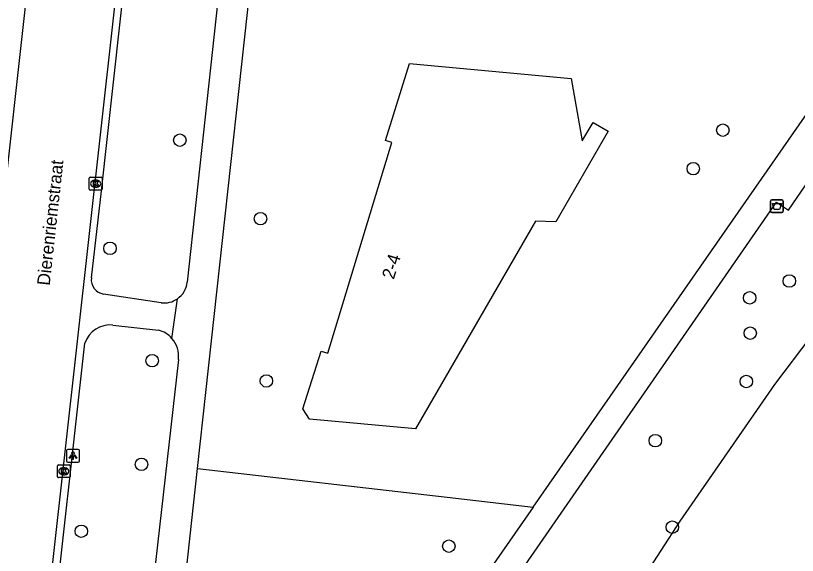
# Model space of a CAD drawing. Extents: x 161928 to 163055, y 386475 to 387428.
# Drawn here: x 162381.1 to 162442.3, y 386558.2 to 386600.5 of the extents above; entities that cross this region are included whole.
import ezdxf

# ---------------------------------------------------------------- set-up
doc = ezdxf.new("R2010")
doc.units = 0
for name, color, linetype in [('IMGEO_Afvalbak', 7, 'Continuous'), ('IMGEO_Boom', 7, 'Continuous'), ('IMGEO_Groenvoorziening', 7, 'Continuous'), ('IMGEO_Kolk', 7, 'Continuous'), ('IMGEO_Lichtpunt', 7, 'Continuous'), ('IMGEO_Meer_plas_ven_vijver', 7, 'Continuous'), ('IMGEO_Openbare_ruimte_label', 7, 'Continuous'), ('IMGEO_Pand', 7, 'Continuous'), ('IMGEO_Pand_nummerreeks', 7, 'Continuous'), ('IMGEO_Rijbaan_lokaal_open', 7, 'Continuous'), ('IMGEO_Voetpad_halfverhard', 7, 'Continuous'), ('IMGEO_Voetpad_open', 7, 'Continuous')]:
    doc.layers.add(name, color=color, linetype=linetype)

msp = doc.modelspace()

# ---------------------------------------------------------------- linework, layer by layer
at = {"layer": 'IMGEO_Afvalbak'}
for p, q in [((162440.329, 386586.045), (162441.119, 386586.045)), ((162441.119, 386586.045), (162440.329, 386586.045)), ((162440.229, 386585.145), (162440.229, 386585.945)), ((162440.229, 386585.945), (162440.229, 386585.145)), ((162441.219, 386585.945), (162441.219, 386585.145)), ((162441.219, 386585.145), (162441.219, 386585.945)), ((162441.119, 386585.045), (162440.329, 386585.045)), ((162440.329, 386585.045), (162441.119, 386585.045))]:
    msp.add_line(p, q, dxfattribs=at)
msp.add_lwpolyline([(162440.372, 386585.759), (162441.076, 386585.759), (162440.927, 386585.289), (162440.521, 386585.289), (162440.372, 386585.759)], dxfattribs=at)
for centre, start, end in [((162440.329, 386585.945), 90, 180), ((162440.329, 386585.945), 90, 180), ((162441.119, 386585.945), 0, 90), ((162441.119, 386585.945), 360, 90), ((162440.329, 386585.145), 180, 270), ((162440.329, 386585.145), 180, 270), ((162441.119, 386585.145), 270, 0), ((162441.119, 386585.145), 270, 0)]:
    msp.add_arc(centre, 0.1, start, end, dxfattribs=at)
at = {"layer": 'IMGEO_Boom'}
for centre in [(162436.493, 386591.503), (162393.945, 386590.715), (162434.172, 386588.484), (162400.269, 386584.564), (162388.477, 386582.239), (162441.699, 386579.678), (162438.598, 386578.354), (162438.638, 386575.593), (162391.784, 386573.428), (162400.731, 386571.846), (162438.328, 386571.798), (162431.204, 386567.164), (162390.949, 386565.307), (162432.53, 386560.387), (162386.227, 386560.062), (162415.023, 386558.889)]:
    msp.add_circle(centre, 0.489, dxfattribs=at)
at = {"layer": 'IMGEO_Groenvoorziening'}
msp.add_lwpolyline([(162395.336, 386564.99), (162414.895, 386562.738), (162421.638, 386561.962)], dxfattribs=at)
at = {"layer": 'IMGEO_Kolk'}
for p, q in [((162386.928, 386587.808), (162387.78, 386587.808)), ((162386.853, 386586.882), (162386.853, 386587.734)), ((162387.341, 386587.588), (162387.366, 386587.588)), ((162387.854, 386587.734), (162387.854, 386586.882)), ((162387.78, 386586.808), (162386.928, 386586.808)), ((162387.364, 386587.028), (162387.339, 386587.028)), ((162384.359, 386564.339), (162384.359, 386565.191)), ((162384.434, 386565.265), (162385.286, 386565.265)), ((162385.36, 386565.191), (162385.36, 386564.339)), ((162384.847, 386565.045), (162384.872, 386565.045)), ((162385.286, 386564.265), (162384.434, 386564.265)), ((162384.87, 386564.485), (162384.845, 386564.485))]:
    msp.add_line(p, q, dxfattribs=at)
for points in [[(162386.928, 386587.808), (162387.78, 386587.808)], [(162386.853, 386586.882), (162386.853, 386587.734)], [(162387.174, 386587.508), (162387.297, 386587.508), (162387.297, 386587.357), (162387.427, 386587.508), (162387.591, 386587.508), (162387.445, 386587.357), (162387.598, 386587.108), (162387.446, 386587.108), (162387.361, 386587.272), (162387.297, 386587.205), (162387.297, 386587.108), (162387.174, 386587.108), (162387.174, 386587.508)], [(162387.854, 386587.734), (162387.854, 386586.882)], [(162387.78, 386586.808), (162386.928, 386586.808)], [(162384.359, 386564.339), (162384.359, 386565.191)], [(162384.434, 386565.265), (162385.286, 386565.265)], [(162385.36, 386565.191), (162385.36, 386564.339)], [(162384.68, 386564.965), (162384.803, 386564.965), (162384.803, 386564.814), (162384.933, 386564.965), (162385.097, 386564.965), (162384.951, 386564.814), (162385.104, 386564.565), (162384.952, 386564.565), (162384.867, 386564.729), (162384.803, 386564.662), (162384.803, 386564.565), (162384.68, 386564.565), (162384.68, 386564.965)], [(162385.286, 386564.265), (162384.434, 386564.265)]]:
    msp.add_lwpolyline(points, dxfattribs=at)
for centre, start, end in [((162386.93, 386587.732), 91.55205, 178.44795), ((162386.93, 386587.732), 91.55205, 178.44795), ((162387.778, 386587.732), 1.55205, 88.44795), ((162387.778, 386587.732), 1.55205, 88.44795), ((162386.93, 386586.884), 181.55205, 268.44795), ((162386.93, 386586.884), 181.55205, 268.44795), ((162387.778, 386586.884), 271.55205, 358.44795), ((162387.778, 386586.884), 271.55205, 358.44795), ((162384.436, 386565.189), 91.55205, 178.44795), ((162384.436, 386565.189), 91.55205, 178.44795), ((162385.284, 386565.189), 1.55205, 88.44795), ((162385.284, 386565.189), 1.55205, 88.44795), ((162384.436, 386564.341), 181.55205, 268.44795), ((162384.436, 386564.341), 181.55205, 268.44795), ((162385.284, 386564.341), 271.55205, 358.44795), ((162385.284, 386564.341), 271.55205, 358.44795)]:
    msp.add_arc(centre, 0.0765, start, end, dxfattribs=at)
for centre, major_axis, ratio, start_param, end_param in [((162387.34, 386587.308), (-0.387, 0.002), 0.722429, 4.712389, 7.853982), ((162387.365, 386587.308), (-0.39, 0.002), 0.717154, 1.570796, 4.712389), ((162384.846, 386564.765), (-0.387, 0.002), 0.722429, 4.712389, 7.853982), ((162384.871, 386564.765), (-0.39, 0.002), 0.717154, 1.570796, 4.712389)]:
    msp.add_ellipse(centre, major_axis=major_axis, ratio=ratio, start_param=start_param, end_param=end_param, dxfattribs=at)
at = {"layer": 'IMGEO_Lichtpunt'}
for p, q in [((162385.079, 386566.386), (162385.079, 386565.579)), ((162385.079, 386566.386), (162385.079, 386565.579)), ((162385.981, 386566.481), (162385.173, 386566.481)), ((162385.981, 386566.481), (162385.173, 386566.481)), ((162386.075, 386565.579), (162386.075, 386566.386)), ((162386.075, 386565.579), (162386.075, 386566.386)), ((162385.173, 386565.485), (162385.981, 386565.485)), ((162385.173, 386565.485), (162385.981, 386565.485))]:
    msp.add_line(p, q, dxfattribs=at)
for points in [[(162385.453, 386566.05), (162385.492, 386566.022), (162385.304, 386565.76), (162385.266, 386565.787), (162385.453, 386566.05)], [(162385.555, 386566.002), (162385.602, 386566.002), (162385.602, 386565.68), (162385.555, 386565.68), (162385.555, 386566.002)], [(162385.665, 386566.022), (162385.703, 386566.049), (162385.89, 386565.787), (162385.851, 386565.759), (162385.665, 386566.022)]]:
    msp.add_lwpolyline(points, dxfattribs=at)
msp.add_circle((162385.578, 386566.184), 0.0994, dxfattribs=at)
for centre, start, end in [((162385.173, 386566.386), 90, 180), ((162385.173, 386566.386), 90, 180), ((162385.981, 386566.386), 0, 90), ((162385.981, 386566.386), 0, 90), ((162385.173, 386565.579), 180, 270), ((162385.173, 386565.579), 180, 270), ((162385.981, 386565.579), 270, 0), ((162385.981, 386565.579), 270, 360)]:
    msp.add_arc(centre, 0.0946, start, end, dxfattribs=at)
at = {"layer": 'IMGEO_Meer_plas_ven_vijver'}
msp.add_lwpolyline([(162491.955, 386646.67), (162490.173, 386645.183), (162488.061, 386642.46), (162484.213, 386636.459), (162468.197, 386612.928), (162463.65, 386605.442), (162443.391, 386575.338), (162440.537, 386571.577), (162433.134, 386560.84), (162427.166, 386551.666), (162422.397, 386543.77), (162421.413, 386542.569), (162419.33, 386541.041), (162416.358, 386539.36), (162406.178, 386535.73), (162404.756, 386535.016), (162403.05, 386533.82)], dxfattribs=at)
at = {"layer": 'IMGEO_Pand'}
msp.add_lwpolyline([(162425.465, 386590.661), (162426.325, 386592.104), (162427.514, 386591.415), (162423.4, 386584.325), (162421.823, 386584.367), (162412.423, 386568.098), (162404.117, 386568.856), (162403.593, 386569.649), (162405.008, 386574.185), (162405.538, 386574.032), (162410.561, 386590.527), (162410.059, 386590.685), (162411.937, 386596.728), (162424.617, 386595.56), (162425.465, 386590.661)], dxfattribs=at)
at = {"layer": 'IMGEO_Rijbaan_lokaal_open'}
for points in [[(162385.93, 386638.274), (162377.724, 386564.413)], [(162381.15, 386532.061), (162391.61, 386625.86)]]:
    msp.add_lwpolyline(points, dxfattribs=at)
at = {"layer": 'IMGEO_Voetpad_halfverhard'}
for points in [[(162393.322, 386546.486), (162398.032, 386546.045), (162400.592, 386545.903), (162403.155, 386545.99), (162405.699, 386546.306), (162406.824, 386546.52), (162408.487, 386546.912), (162410.108, 386547.45), (162411.674, 386548.131), (162413.174, 386548.95), (162414.594, 386549.899), (162415.924, 386550.971), (162417.153, 386552.158), (162418.182, 386553.338), (162440.702, 386585.864), (162441.634, 386585.218), (162461.367, 386614.091), (162463.996, 386626.469), (162484.527, 386655.077), (162486.524, 386655.466)], [(162421.638, 386561.962), (162444.564, 386594.917), (162445.356, 386594.4), (162447.893, 386598.102), (162459.435, 386614.943), (162461.829, 386626.715), (162463.03, 386628.501)], [(162421.638, 386561.962), (162417.322, 386555.758)]]:
    msp.add_lwpolyline(points, dxfattribs=at)
at = {"layer": 'IMGEO_Voetpad_open'}
for points in [[(162387.016, 386579.921), (162387.805, 386586.742), (162392.123, 386625.803)], [(162395.336, 386564.99), (162400.548, 386612.657), (162401.954, 386625.399)], [(162398.864, 386625.051), (162399.459, 386624.985), (162394.525, 386579.576)], [(162392.493, 386577.97), (162387.976, 386578.658)], [(162393.33, 386575.175), (162393.752, 386578.279)], [(162388.696, 386576.225), (162392.272, 386575.826)], [(162391.149, 386549.775), (162383.807, 386550.605), (162386.515, 386574.809)], [(162393.833, 386573.529), (162391.149, 386549.775)], [(162393.659, 386549.647), (162395.336, 386564.99)]]:
    msp.add_lwpolyline(points, dxfattribs=at)
for centre, radius, start, end in [((162388.16, 386579.794), 1.151, 173.66933, 260.80724), ((162392.698, 386579.786), 1.839, 304.963, 353.4479), ((162392.716, 386579.782), 1.825, 262.98962, 304.58977), ((162388.489, 386574.157), 2.079, 84.27669, 161.71008), ((162391.743, 386573.781), 2.112, 41.29439, 75.49665), ((162391.75, 386573.792), 2.1, 352.796, 41.18918)]:
    msp.add_arc(centre, radius, start, end, dxfattribs=at)

# ---------------------------------------------------------------- texts
at = {"layer": 'IMGEO_Openbare_ruimte_label'}
msp.add_text('Dierenriemstraat', height=1, rotation=83.68512, dxfattribs=at).set_placement((162383.747, 386579.285))
at = {"layer": 'IMGEO_Pand_nummerreeks'}
msp.add_text('2-4', height=1, rotation=73.06364, dxfattribs=at).set_placement((162410.709, 386579.753))

doc.saveas('drawing.dxf')
